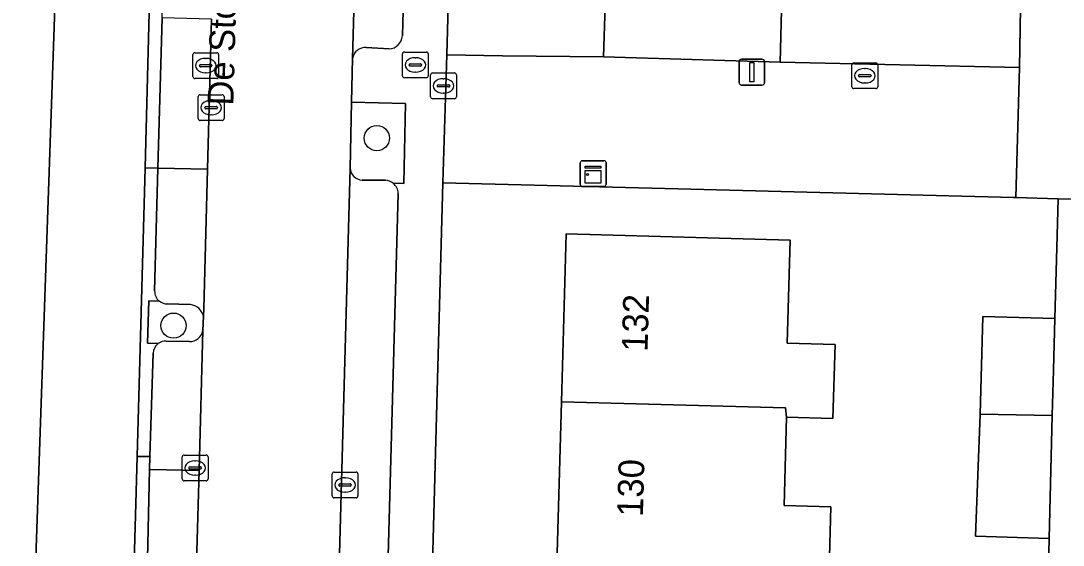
# Model space of a CAD drawing. Extents: x 162082 to 163401, y 388089 to 388636.
# Drawn here: x 162323.49 to 162363.92, y 388309.11 to 388329.44 of the extents above; entities that cross this region are included whole.
import ezdxf

# ---------------------------------------------------------------- set-up
doc = ezdxf.new("R2010")
doc.units = 0
for name, color, linetype in [('IMGEO_Berm_open', 7, 'Continuous'), ('IMGEO_Boom', 7, 'Continuous'), ('IMGEO_Brandkraan', 7, 'Continuous'), ('IMGEO_Erf', 7, 'Continuous'), ('IMGEO_Fietspad_gesloten', 7, 'Continuous'), ('IMGEO_Groenvoorziening', 7, 'Continuous'), ('IMGEO_Kast', 7, 'Continuous'), ('IMGEO_Kolk', 7, 'Continuous'), ('IMGEO_Lichtmast', 7, 'Continuous'), ('IMGEO_Muur', 7, 'Continuous'), ('IMGEO_Openbare_ruimte_label', 7, 'Continuous'), ('IMGEO_Pand', 7, 'Continuous'), ('IMGEO_Pand_nummerreeks', 7, 'Continuous'), ('IMGEO_Parkeervlak_open', 7, 'Continuous'), ('IMGEO_Rijbaan_lokaal_gesloten', 7, 'Continuous'), ('IMGEO_Rijbaan_lokaal_open', 7, 'Continuous'), ('IMGEO_Rioolput', 7, 'Continuous'), ('IMGEO_Voetpad_open', 7, 'Continuous')]:
    doc.layers.add(name, color=color, linetype=linetype)

msp = doc.modelspace()

# ---------------------------------------------------------------- linework, layer by layer
at = {"layer": 'IMGEO_Berm_open'}
for points in [[(162328.803, 388323.725), (162328.302, 388323.735), (162327.998, 388312.547), (162328.487, 388312.541), (162328.617, 388316.547)], [(162328.675, 388318.97), (162328.803, 388323.725)], [(162328.796, 388316.913), (162328.814, 388316.927), (162328.397, 388316.942), (162328.455, 388318.586), (162328.859, 388318.572)]]:
    msp.add_lwpolyline(points, dxfattribs=at)
for centre, radius, start, end in [((162329.166, 388318.955), 0.491, 178.3047, 231.3186), ((162329.099, 388316.538), 0.482, 128.9345, 178.9416)]:
    msp.add_arc(centre, radius, start, end, dxfattribs=at)
at = {"layer": 'IMGEO_Boom'}
for centre in [(162337.297, 388324.894), (162329.406, 388317.621)]:
    msp.add_circle(centre, 0.489, dxfattribs=at)
at = {"layer": 'IMGEO_Brandkraan'}
for p, q in [((162338.29, 388327.307), (162338.29, 388328.159)), ((162338.365, 388328.233), (162339.217, 388328.233)), ((162338.778, 388328.013), (162338.803, 388328.013)), ((162339.291, 388328.159), (162339.291, 388327.307)), ((162338.549, 388327.727), (162338.549, 388327.739)), ((162338.987, 388327.69), (162338.589, 388327.69)), ((162338.592, 388327.776), (162338.99, 388327.776)), ((162338.801, 388327.453), (162338.776, 388327.453)), ((162339.033, 388327.739), (162339.033, 388327.727)), ((162339.217, 388327.233), (162338.365, 388327.233)), ((162339.382, 388326.493), (162339.382, 388327.345)), ((162339.457, 388327.419), (162340.309, 388327.419)), ((162339.87, 388327.199), (162339.895, 388327.199)), ((162340.383, 388327.345), (162340.383, 388326.493)), ((162339.641, 388326.913), (162339.641, 388326.925)), ((162340.079, 388326.876), (162339.681, 388326.876)), ((162339.684, 388326.962), (162340.082, 388326.962)), ((162340.125, 388326.925), (162340.125, 388326.913)), ((162340.309, 388326.419), (162339.457, 388326.419)), ((162339.893, 388326.639), (162339.868, 388326.639))]:
    msp.add_line(p, q, dxfattribs=at)
for points in [[(162338.29, 388327.307), (162338.29, 388328.159)], [(162338.365, 388328.233), (162339.217, 388328.233)], [(162339.291, 388328.159), (162339.291, 388327.307)], [(162339.217, 388327.233), (162338.365, 388327.233)], [(162339.382, 388326.493), (162339.382, 388327.345)], [(162339.457, 388327.419), (162340.309, 388327.419)], [(162340.383, 388327.345), (162340.383, 388326.493)], [(162340.309, 388326.419), (162339.457, 388326.419)]]:
    msp.add_lwpolyline(points, dxfattribs=at)
for centre, radius, start, end in [((162338.367, 388328.157), 0.0765, 91.552, 178.448), ((162338.367, 388328.157), 0.0765, 91.552, 178.448), ((162339.215, 388328.157), 0.0765, 1.552, 88.448), ((162339.215, 388328.157), 0.0765, 1.552, 88.448), ((162338.589, 388327.736), 0.0403, 85.8775, 175.7526), ((162338.586, 388327.726), 0.0366, 178.938, 274.7102), ((162338.99, 388327.733), 0.043, 264.8664, 352.4533), ((162338.994, 388327.738), 0.0386, 1.7309, 96.639), ((162338.367, 388327.309), 0.0765, 181.552, 268.448), ((162338.367, 388327.309), 0.0765, 181.552, 268.448), ((162339.215, 388327.309), 0.0765, 271.552, 358.448), ((162339.215, 388327.309), 0.0765, 271.552, 358.448), ((162339.459, 388327.343), 0.0765, 91.552, 178.448), ((162339.459, 388327.343), 0.0765, 91.552, 178.448), ((162340.307, 388327.343), 0.0765, 1.552, 88.448), ((162340.307, 388327.343), 0.0765, 1.552, 88.448), ((162339.681, 388326.922), 0.0403, 85.8775, 175.7526), ((162339.678, 388326.912), 0.0366, 178.938, 274.7102), ((162340.082, 388326.919), 0.043, 264.8664, 352.4533), ((162340.086, 388326.924), 0.0386, 1.7309, 96.639), ((162339.459, 388326.495), 0.0765, 181.552, 268.448), ((162339.459, 388326.495), 0.0765, 181.552, 268.448), ((162340.307, 388326.495), 0.0765, 271.552, 358.448), ((162340.307, 388326.495), 0.0765, 271.552, 358.448)]:
    msp.add_arc(centre, radius, start, end, dxfattribs=at)
for centre, major_axis, ratio, start_param, end_param in [((162338.777, 388327.733), (-0.387, 0.002), 0.722429, 4.712389, 7.853982), ((162338.802, 388327.733), (-0.39, 0.002), 0.717154, 1.570796, 4.712389), ((162339.869, 388326.919), (-0.387, 0.002), 0.722429, 4.712389, 7.853982), ((162339.894, 388326.919), (-0.39, 0.002), 0.717154, 1.570796, 4.712389)]:
    msp.add_ellipse(centre, major_axis=major_axis, ratio=ratio, start_param=start_param, end_param=end_param, dxfattribs=at)
at = {"layer": 'IMGEO_Erf'}
for points in [[(162341.629, 388387.219), (162340.01, 388328.125), (162342.165, 388328.081), (162346.092, 388328.04), (162346.152, 388330.042)], [(162352.995, 388329.861), (162352.937, 388327.835), (162362.227, 388327.628), (162362.371, 388336.069)], [(162363.338, 388307.803), (162363.378, 388309.371), (162360.519, 388309.451), (162360.705, 388314.183), (162360.811, 388317.975), (162363.603, 388317.897), (162363.681, 388320.656), (162363.729, 388322.543), (162362.088, 388322.586), (162361.998, 388322.588), (162349.484, 388322.909), (162339.857, 388323.155), (162338.908, 388288.392)], [(162344.283, 388308.338), (162344.461, 388314.671), (162344.643, 388321.18), (162353.33, 388320.937), (162353.218, 388316.94), (162355.071, 388316.888), (162354.99, 388314.024), (162353.191, 388314.074), (162353.095, 388310.641), (162354.913, 388310.59), (162354.832, 388307.683)]]:
    msp.add_lwpolyline(points, dxfattribs=at)
at = {"layer": 'IMGEO_Fietspad_gesloten'}
for points in [[(162328.116, 388454.582), (162328.029, 388450.685), (162327.347, 388422.874), (162326.755, 388399.008), (162326.261, 388398.982), (162326.033, 388389.849), (162326.541, 388389.838), (162325.438, 388348.309), (162323.174, 388282.796), (162322.856, 388271.532), (162323.359, 388271.511), (162321.941, 388219.637), (162320.374, 388158.154), (162320.194, 388151.229)], [(162324.717, 388195.314), (162324.9, 388201.505), (162325.254, 388213.522), (162325.431, 388219.544), (162325.433, 388219.603), (162325.765, 388231.539), (162325.933, 388237.577), (162326.263, 388249.445), (162326.43, 388255.479), (162326.752, 388267.046), (162326.802, 388271.444), (162327.379, 388271.429), (162327.38, 388271.563), (162327.677, 388282.671), (162327.185, 388282.695), (162327.288, 388286.498), (162327.861, 388307.546), (162327.998, 388312.547), (162328.302, 388323.735), (162328.466, 388329.762)]]:
    msp.add_lwpolyline(points, dxfattribs=at)
at = {"layer": 'IMGEO_Groenvoorziening'}
for points in [[(162336.315, 388326.293), (162336.258, 388323.727)], [(162337.93, 388323.142), (162338.347, 388323.135), (162338.403, 388326.239), (162336.315, 388326.293)], [(162336.727, 388323.265), (162337.634, 388323.26)], [(162328.859, 388318.572), (162328.455, 388318.586), (162328.397, 388316.942), (162328.814, 388316.927)], [(162330.067, 388318.435), (162329.161, 388318.465)], [(162330.545, 388317.428), (162330.569, 388317.993)], [(162329.129, 388317.018), (162330.029, 388317.004)]]:
    msp.add_lwpolyline(points, dxfattribs=at)
for centre, radius, start, end in [((162336.757, 388323.765), 0.501, 184.3356, 266.526), ((162337.596, 388322.735), 0.526, 50.6425, 85.8883), ((162329.164, 388318.953), 0.488, 231.3279, 269.6531), ((162329.995, 388317.848), 0.592, 14.2217, 83.0519), ((162330.045, 388317.511), 0.507, 268.2223, 350.598), ((162329.098, 388316.533), 0.486, 86.3886, 125.8382)]:
    msp.add_arc(centre, radius, start, end, dxfattribs=at)
at = {"layer": 'IMGEO_Kast'}
for p, q in [((162345.189, 388323.093), (162345.189, 388323.934)), ((162345.189, 388323.934), (162345.189, 388323.093)), ((162345.264, 388324.018), (162346.105, 388324.018)), ((162346.105, 388324.018), (162345.264, 388324.018)), ((162346.189, 388323.943), (162346.189, 388323.102)), ((162346.189, 388323.102), (162346.189, 388323.943)), ((162346.114, 388323.018), (162345.273, 388323.018)), ((162345.273, 388323.018), (162346.114, 388323.018))]:
    msp.add_line(p, q, dxfattribs=at)
for points in [[(162345.384, 388323.808), (162345.984, 388323.808), (162345.984, 388323.723), (162345.384, 388323.723), (162345.384, 388323.808)], [(162345.384, 388323.633), (162345.984, 388323.633), (162345.984, 388323.144), (162345.384, 388323.144), (162345.384, 388323.633)]]:
    msp.add_lwpolyline(points, dxfattribs=at)
msp.add_circle((162345.468, 388323.482), 0.0377, dxfattribs=at)
for centre, start, end in [((162345.267, 388323.94), 92.4484, 184.2845), ((162345.267, 388323.94), 92.4484, 184.2845), ((162346.111, 388323.94), 2.4484, 94.2845), ((162346.111, 388323.94), 2.4484, 94.2845), ((162345.267, 388323.096), 182.4484, 274.2845), ((162345.267, 388323.096), 182.4484, 274.2845), ((162346.111, 388323.096), 272.4484, 4.2845), ((162346.111, 388323.096), 272.4484, 4.2845)]:
    msp.add_arc(centre, 0.0779, start, end, dxfattribs=at)
at = {"layer": 'IMGEO_Kolk'}
for p, q in [((162330.158, 388327.28), (162330.158, 388328.132)), ((162330.233, 388328.206), (162331.085, 388328.206)), ((162330.646, 388327.986), (162330.671, 388327.986)), ((162331.159, 388328.132), (162331.159, 388327.28)), ((162330.417, 388327.7), (162330.417, 388327.712)), ((162330.855, 388327.663), (162330.457, 388327.663)), ((162330.46, 388327.749), (162330.858, 388327.749)), ((162330.901, 388327.712), (162330.901, 388327.7)), ((162355.725, 388326.886), (162355.725, 388327.738)), ((162355.8, 388327.812), (162356.652, 388327.812)), ((162356.213, 388327.592), (162356.238, 388327.592)), ((162356.726, 388327.738), (162356.726, 388326.886)), ((162331.085, 388327.206), (162330.233, 388327.206)), ((162330.669, 388327.426), (162330.644, 388327.426)), ((162355.984, 388327.306), (162355.984, 388327.318)), ((162356.422, 388327.269), (162356.024, 388327.269)), ((162356.027, 388327.355), (162356.425, 388327.355)), ((162356.468, 388327.318), (162356.468, 388327.306)), ((162356.652, 388326.812), (162355.8, 388326.812)), ((162356.236, 388327.032), (162356.211, 388327.032)), ((162329.747, 388311.674), (162329.747, 388312.526)), ((162329.822, 388312.6), (162330.674, 388312.6)), ((162330.748, 388312.526), (162330.748, 388311.674)), ((162330.006, 388312.094), (162330.006, 388312.106)), ((162330.049, 388312.143), (162330.447, 388312.143)), ((162330.235, 388312.38), (162330.26, 388312.38)), ((162330.49, 388312.106), (162330.49, 388312.094)), ((162330.444, 388312.057), (162330.046, 388312.057)), ((162330.258, 388311.82), (162330.233, 388311.82)), ((162335.563, 388311.016), (162335.563, 388311.868)), ((162335.638, 388311.942), (162336.49, 388311.942)), ((162336.051, 388311.722), (162336.076, 388311.722)), ((162336.564, 388311.868), (162336.564, 388311.016)), ((162330.674, 388311.6), (162329.822, 388311.6)), ((162335.822, 388311.436), (162335.822, 388311.448)), ((162336.26, 388311.399), (162335.862, 388311.399)), ((162335.865, 388311.485), (162336.263, 388311.485)), ((162336.306, 388311.448), (162336.306, 388311.436)), ((162336.49, 388310.942), (162335.638, 388310.942)), ((162336.074, 388311.162), (162336.049, 388311.162))]:
    msp.add_line(p, q, dxfattribs=at)
for points in [[(162330.158, 388327.28), (162330.158, 388328.132)], [(162330.233, 388328.206), (162331.085, 388328.206)], [(162331.159, 388328.132), (162331.159, 388327.28)], [(162355.725, 388326.886), (162355.725, 388327.738)], [(162355.8, 388327.812), (162356.652, 388327.812)], [(162356.726, 388327.738), (162356.726, 388326.886)], [(162331.085, 388327.206), (162330.233, 388327.206)], [(162356.652, 388326.812), (162355.8, 388326.812)], [(162329.747, 388311.674), (162329.747, 388312.526)], [(162329.822, 388312.6), (162330.674, 388312.6)], [(162330.748, 388312.526), (162330.748, 388311.674)], [(162335.563, 388311.016), (162335.563, 388311.868)], [(162335.638, 388311.942), (162336.49, 388311.942)], [(162336.564, 388311.868), (162336.564, 388311.016)], [(162330.674, 388311.6), (162329.822, 388311.6)], [(162336.49, 388310.942), (162335.638, 388310.942)]]:
    msp.add_lwpolyline(points, dxfattribs=at)
for centre, radius, start, end in [((162330.235, 388328.13), 0.0765, 91.552, 178.448), ((162330.235, 388328.13), 0.0765, 91.552, 178.448), ((162331.083, 388328.13), 0.0765, 1.552, 88.448), ((162331.083, 388328.13), 0.0765, 1.552, 88.448), ((162330.457, 388327.709), 0.0403, 85.8775, 175.7526), ((162330.454, 388327.699), 0.0366, 178.938, 274.7102), ((162330.858, 388327.706), 0.043, 264.8664, 352.4533), ((162330.862, 388327.711), 0.0386, 1.7309, 96.639), ((162355.802, 388327.736), 0.0765, 91.552, 178.448), ((162355.802, 388327.736), 0.0765, 91.552, 178.448), ((162356.65, 388327.736), 0.0765, 1.552, 88.448), ((162356.65, 388327.736), 0.0765, 1.552, 88.448), ((162330.235, 388327.282), 0.0765, 181.552, 268.448), ((162330.235, 388327.282), 0.0765, 181.552, 268.448), ((162331.083, 388327.282), 0.0765, 271.552, 358.448), ((162331.083, 388327.282), 0.0765, 271.552, 358.448), ((162356.024, 388327.315), 0.0403, 85.8775, 175.7526), ((162356.021, 388327.305), 0.0366, 178.938, 274.7102), ((162356.425, 388327.312), 0.043, 264.8664, 352.4533), ((162356.429, 388327.317), 0.0386, 1.7309, 96.639), ((162355.802, 388326.888), 0.0765, 181.552, 268.448), ((162355.802, 388326.888), 0.0765, 181.552, 268.448), ((162356.65, 388326.888), 0.0765, 271.552, 358.448), ((162356.65, 388326.888), 0.0765, 271.552, 358.448), ((162329.824, 388312.524), 0.0765, 91.552, 178.448), ((162329.824, 388312.524), 0.0765, 91.552, 178.448), ((162330.672, 388312.524), 0.0765, 1.552, 88.448), ((162330.672, 388312.524), 0.0765, 1.552, 88.448), ((162330.046, 388312.103), 0.0403, 85.8775, 175.7526), ((162330.043, 388312.093), 0.0366, 178.938, 274.7102), ((162330.447, 388312.1), 0.043, 264.8664, 352.4533), ((162330.451, 388312.105), 0.0386, 1.7309, 96.639), ((162335.64, 388311.866), 0.0765, 91.552, 178.448), ((162335.64, 388311.866), 0.0765, 91.552, 178.448), ((162336.488, 388311.866), 0.0765, 1.552, 88.448), ((162336.488, 388311.866), 0.0765, 1.552, 88.448), ((162329.824, 388311.676), 0.0765, 181.552, 268.448), ((162329.824, 388311.676), 0.0765, 181.552, 268.448), ((162330.672, 388311.676), 0.0765, 271.552, 358.448), ((162330.672, 388311.676), 0.0765, 271.552, 358.448), ((162335.862, 388311.445), 0.0403, 85.8775, 175.7526), ((162335.859, 388311.435), 0.0366, 178.938, 274.7102), ((162336.263, 388311.442), 0.043, 264.8664, 352.4533), ((162336.267, 388311.447), 0.0386, 1.7309, 96.639), ((162335.64, 388311.018), 0.0765, 181.552, 268.448), ((162335.64, 388311.018), 0.0765, 181.552, 268.448), ((162336.488, 388311.018), 0.0765, 271.552, 358.448), ((162336.488, 388311.018), 0.0765, 271.552, 358.448)]:
    msp.add_arc(centre, radius, start, end, dxfattribs=at)
for centre, major_axis, ratio, start_param, end_param in [((162330.645, 388327.706), (-0.387, 0.002), 0.722429, 4.712389, 7.853982), ((162330.67, 388327.706), (-0.39, 0.002), 0.717154, 1.570796, 4.712389), ((162356.212, 388327.312), (-0.387, 0.002), 0.722429, 4.712389, 7.853982), ((162356.237, 388327.312), (-0.39, 0.002), 0.717154, 1.570796, 4.712389), ((162330.234, 388312.1), (-0.387, 0.002), 0.722429, 4.712389, 7.853982), ((162330.259, 388312.1), (-0.39, 0.002), 0.717154, 1.570796, 4.712389), ((162336.05, 388311.442), (-0.387, 0.002), 0.722429, 4.712389, 7.853982), ((162336.075, 388311.442), (-0.39, 0.002), 0.717154, 1.570796, 4.712389)]:
    msp.add_ellipse(centre, major_axis=major_axis, ratio=ratio, start_param=start_param, end_param=end_param, dxfattribs=at)
at = {"layer": 'IMGEO_Lichtmast'}
for p, q in [((162351.447, 388327.953), (162352.237, 388327.953)), ((162352.237, 388327.953), (162351.447, 388327.953)), ((162351.347, 388327.053), (162351.347, 388327.853)), ((162351.347, 388327.853), (162351.347, 388327.053)), ((162352.337, 388327.853), (162352.337, 388327.053)), ((162352.337, 388327.053), (162352.337, 388327.853)), ((162352.237, 388326.953), (162351.447, 388326.953)), ((162351.447, 388326.953), (162352.237, 388326.953))]:
    msp.add_line(p, q, dxfattribs=at)
msp.add_lwpolyline([(162351.767, 388327.828), (162351.917, 388327.828), (162351.917, 388327.078), (162351.767, 388327.078), (162351.767, 388327.828)], dxfattribs=at)
for centre, start, end in [((162351.447, 388327.853), 90, 180), ((162351.447, 388327.853), 90, 180), ((162352.237, 388327.853), 0, 90), ((162352.237, 388327.853), 360, 90), ((162351.447, 388327.053), 180, 270), ((162351.447, 388327.053), 180, 270), ((162352.237, 388327.053), 270, 0), ((162352.237, 388327.053), 270, 0)]:
    msp.add_arc(centre, 0.1, start, end, dxfattribs=at)
at = {"layer": 'IMGEO_Muur'}
for points in [[(162362.371, 388336.069), (162362.227, 388327.628)], [(162362.227, 388327.628), (162352.937, 388327.835)], [(162361.998, 388322.588), (162349.484, 388322.909)], [(162363.734, 388322.543), (162361.998, 388322.588)]]:
    msp.add_lwpolyline(points, dxfattribs=at)
at = {"layer": 'IMGEO_Pand'}
for points in [[(162353.166, 388336.312), (162342.918, 388336.583), (162342.912, 388336.364), (162343.151, 388336.358), (162342.996, 388330.506), (162342.781, 388330.511), (162342.771, 388330.132), (162346.152, 388330.042), (162346.092, 388328.04), (162352.937, 388327.835), (162352.995, 388329.861), (162353.128, 388334.86)], [(162353.191, 388314.074), (162354.99, 388314.024), (162355.071, 388316.888), (162353.218, 388316.94), (162353.33, 388320.937), (162344.643, 388321.18), (162344.461, 388314.671), (162353.148, 388314.427)], [(162363.603, 388317.897), (162360.811, 388317.975), (162360.705, 388314.183), (162363.498, 388314.137), (162363.547, 388315.892)], [(162353.191, 388314.074), (162353.148, 388314.427), (162344.461, 388314.671), (162344.283, 388308.338), (162352.97, 388308.094), (162353.024, 388307.734), (162354.832, 388307.683), (162354.913, 388310.59), (162353.095, 388310.641)], [(162363.498, 388314.137), (162360.705, 388314.183), (162360.519, 388309.451), (162363.378, 388309.371)]]:
    msp.add_lwpolyline(points, close=True, dxfattribs=at)
at = {"layer": 'IMGEO_Parkeervlak_open'}
for points in [[(162337.184, 388357.359), (162336.353, 388327.986)], [(162338.287, 388328.859), (162338.301, 388329.358), (162339.047, 388356.368)], [(162336.882, 388328.406), (162337.773, 388328.354)], [(162330.725, 388323.684), (162328.803, 388323.725), (162328.675, 388318.97)], [(162330.569, 388317.993), (162330.58, 388318.269), (162330.725, 388323.684)], [(162336.258, 388323.727), (162335.603, 388299.877)], [(162337.634, 388323.26), (162336.727, 388323.265)], [(162337.513, 388300.733), (162338.125, 388322.749)], [(162329.161, 388318.465), (162330.067, 388318.435)], [(162328.617, 388316.547), (162328.487, 388312.541), (162328.475, 388312.044), (162330.4, 388312.003), (162330.545, 388317.428)], [(162330.029, 388317.004), (162329.129, 388317.018)], [(162328.814, 388316.927), (162328.796, 388316.913)]]:
    msp.add_lwpolyline(points, dxfattribs=at)
for centre, radius, start, end in [((162337.743, 388328.899), 0.546, 273.197, 355.7909), ((162336.858, 388327.894), 0.513, 87.2647, 169.631), ((162336.757, 388323.765), 0.501, 184.3356, 266.526), ((162337.596, 388322.735), 0.526, 50.6425, 85.8883), ((162337.6, 388322.733), 0.525, 1.7132, 51.0665), ((162329.166, 388318.955), 0.491, 178.3047, 231.3186), ((162329.164, 388318.953), 0.488, 231.3279, 269.6531), ((162329.995, 388317.848), 0.592, 14.2217, 83.0519), ((162330.045, 388317.511), 0.507, 268.2223, 350.598), ((162329.098, 388316.533), 0.486, 86.3886, 125.8382), ((162329.099, 388316.538), 0.482, 128.9345, 178.9416)]:
    msp.add_arc(centre, radius, start, end, dxfattribs=at)
at = {"layer": 'IMGEO_Rijbaan_lokaal_gesloten'}
for points in [[(162333.941, 388238.998), (162334.879, 388273.842), (162334.914, 388274.789), (162335.561, 388298.654), (162335.603, 388299.877), (162336.258, 388323.727), (162336.315, 388326.293), (162336.353, 388327.986), (162337.184, 388357.359)], [(162330.881, 388329.508), (162330.725, 388323.684), (162330.58, 388318.269), (162330.569, 388317.993), (162330.545, 388317.428), (162330.4, 388312.003), (162330.292, 388307.974), (162329.772, 388288.568), (162329.78, 388288.456), (162329.71, 388286.451), (162329.348, 388272.419), (162329.276, 388269.966), (162329.198, 388267.26), (162329.048, 388262.041), (162329.041, 388261.739), (162329.021, 388260.81), (162328.872, 388255.468), (162328.704, 388249.449), (162328.552, 388243.983)]]:
    msp.add_lwpolyline(points, dxfattribs=at)
at = {"layer": 'IMGEO_Rijbaan_lokaal_open'}
for points in [[(162328.966, 388329.56), (162328.971, 388329.756), (162328.466, 388329.762), (162328.302, 388323.735), (162328.803, 388323.725)], [(162330.881, 388329.508), (162328.966, 388329.56), (162328.803, 388323.725), (162330.725, 388323.684)], [(162328.475, 388312.044), (162328.487, 388312.541), (162327.998, 388312.547), (162327.861, 388307.546), (162328.369, 388307.541), (162328.38, 388307.994)], [(162330.4, 388312.003), (162328.475, 388312.044), (162328.38, 388307.994), (162330.292, 388307.974)]]:
    msp.add_lwpolyline(points, close=True, dxfattribs=at)
at = {"layer": 'IMGEO_Rioolput'}
for p, q in [((162330.369, 388325.65), (162330.369, 388326.502)), ((162330.444, 388326.576), (162331.296, 388326.576)), ((162330.857, 388326.356), (162330.882, 388326.356)), ((162331.37, 388326.502), (162331.37, 388325.65)), ((162330.628, 388326.07), (162330.628, 388326.082)), ((162331.066, 388326.033), (162330.668, 388326.033)), ((162330.671, 388326.119), (162331.069, 388326.119)), ((162331.112, 388326.082), (162331.112, 388326.07)), ((162331.296, 388325.576), (162330.444, 388325.576)), ((162330.88, 388325.796), (162330.855, 388325.796))]:
    msp.add_line(p, q, dxfattribs=at)
for points in [[(162330.369, 388325.65), (162330.369, 388326.502)], [(162330.444, 388326.576), (162331.296, 388326.576)], [(162331.37, 388326.502), (162331.37, 388325.65)], [(162331.296, 388325.576), (162330.444, 388325.576)]]:
    msp.add_lwpolyline(points, dxfattribs=at)
for centre, radius, start, end in [((162330.446, 388326.5), 0.0765, 91.552, 178.448), ((162330.446, 388326.5), 0.0765, 91.552, 178.448), ((162331.294, 388326.5), 0.0765, 1.552, 88.448), ((162331.294, 388326.5), 0.0765, 1.552, 88.448), ((162330.668, 388326.079), 0.0403, 85.8775, 175.7526), ((162330.665, 388326.069), 0.0366, 178.938, 274.7102), ((162331.069, 388326.076), 0.043, 264.8664, 352.4533), ((162331.073, 388326.081), 0.0386, 1.7309, 96.639), ((162330.446, 388325.652), 0.0765, 181.552, 268.448), ((162330.446, 388325.652), 0.0765, 181.552, 268.448), ((162331.294, 388325.652), 0.0765, 271.552, 358.448), ((162331.294, 388325.652), 0.0765, 271.552, 358.448)]:
    msp.add_arc(centre, radius, start, end, dxfattribs=at)
for centre, major_axis, ratio, start_param, end_param in [((162330.856, 388326.076), (-0.387, 0.002), 0.722429, 4.712389, 7.853982), ((162330.881, 388326.076), (-0.39, 0.002), 0.717154, 1.570796, 4.712389)]:
    msp.add_ellipse(centre, major_axis=major_axis, ratio=ratio, start_param=start_param, end_param=end_param, dxfattribs=at)
at = {"layer": 'IMGEO_Voetpad_open'}
for points in [[(162320.194, 388151.229), (162320.374, 388158.154), (162321.941, 388219.637), (162323.359, 388271.511), (162322.856, 388271.532), (162323.174, 388282.796), (162325.438, 388348.309), (162326.541, 388389.838), (162326.033, 388389.849), (162326.261, 388398.982), (162326.755, 388399.008), (162327.347, 388422.874), (162328.029, 388450.685), (162328.116, 388454.582)], [(162333.482, 388208.465), (162336.785, 388208.588), (162337.396, 388230.092), (162337.426, 388233.104), (162338.626, 388278.073), (162338.884, 388287.51), (162338.908, 388288.392), (162339.857, 388323.155), (162340.01, 388328.125), (162341.629, 388387.219), (162341.671, 388388.741), (162343.386, 388452.443)], [(162339.047, 388356.368), (162338.301, 388329.358), (162338.287, 388328.859)], [(162437.393, 388338.278), (162430.454, 388338.542), (162364.462, 388340.26), (162362.478, 388340.312), (162362.371, 388336.069), (162362.227, 388327.628), (162362.088, 388322.586), (162363.729, 388322.543), (162365.146, 388322.507), (162379.741, 388322.133), (162387.274, 388321.94), (162392.906, 388321.796), (162393.045, 388322.073), (162393.189, 388322.347), (162394.121, 388323.653), (162393.245, 388324.421)], [(162337.773, 388328.354), (162336.882, 388328.406)], [(162336.353, 388327.986), (162336.315, 388326.293), (162338.403, 388326.239), (162338.347, 388323.135), (162337.93, 388323.142)], [(162338.125, 388322.749), (162337.513, 388300.733)], [(162365.146, 388322.507), (162363.729, 388322.543), (162363.681, 388320.656), (162363.603, 388317.897), (162363.547, 388315.892), (162363.498, 388314.137), (162363.378, 388309.371), (162363.338, 388307.803), (162363.26, 388303.033), (162363.234, 388301.467), (162363.156, 388296.696), (162363.13, 388295.13), (162363.058, 388290.697), (162362.998, 388287.937), (162338.908, 388288.392), (162338.884, 388287.51)]]:
    msp.add_lwpolyline(points, dxfattribs=at)
msp.add_lwpolyline([(162362.227, 388327.628), (162352.937, 388327.835), (162346.092, 388328.04), (162342.165, 388328.081), (162340.01, 388328.125), (162339.857, 388323.155), (162349.484, 388322.909), (162361.998, 388322.588), (162362.088, 388322.586)], close=True, dxfattribs=at)
for centre, radius, start, end in [((162337.743, 388328.899), 0.546, 273.197, 355.7909), ((162336.858, 388327.894), 0.513, 87.2647, 169.631), ((162337.6, 388322.733), 0.525, 1.7132, 51.0665)]:
    msp.add_arc(centre, radius, start, end, dxfattribs=at)

# ---------------------------------------------------------------- texts
at = {"layer": 'IMGEO_Openbare_ruimte_label'}
msp.add_text('De Stoutheuvel', height=1, rotation=88.3961, dxfattribs=at).set_placement((162331.728, 388326.147))
at = {"layer": 'IMGEO_Pand_nummerreeks'}
for s, p in [('132', (162347.796, 388316.597)), ('130', (162347.617, 388310.2))]:
    msp.add_text(s, height=1, rotation=88.3951, dxfattribs=at).set_placement(p)

doc.saveas('drawing.dxf')
